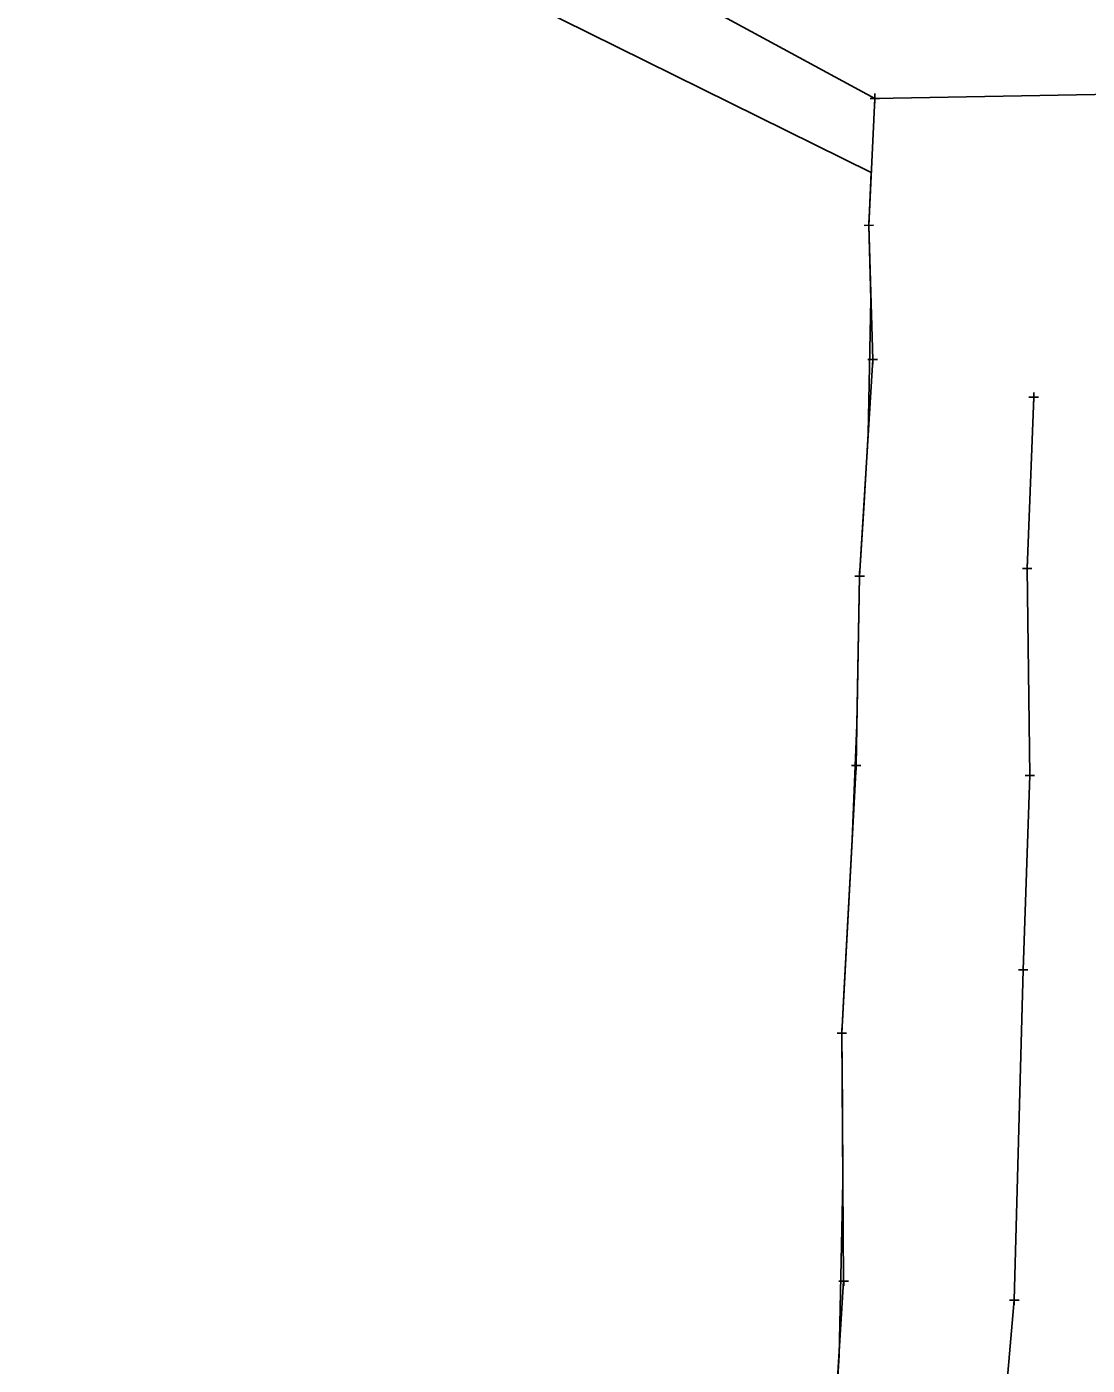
# Model space of a CAD drawing. Extents: x -1 to 1157254, y -1 to 2021979.
# Drawn here: x 1151493.1 to 1151635.7, y 2019901.1 to 2020081.1 of the extents above; entities that cross this region are included whole.
import ezdxf

# ---------------------------------------------------------------- set-up
doc = ezdxf.new("R2010")
doc.units = 0
for name, color, linetype in [('S_CTL_TABLE', 7, 'Continuous'), ('S_EDGE_BITUMINOUS_ANNOT', 7, 'Continuous'), ('S_GAS_PUMP_ISLAND_ANNOT', 7, 'Continuous')]:
    doc.layers.add(name, color=color, linetype=linetype)

msp = doc.modelspace()

# ---------------------------------------------------------------- linework, layer by layer
at = {"layer": 'S_CTL_TABLE'}
for p, q in [((1151606.49, 2020071.45), (1151607.76, 2020071.45)), ((1151607.12, 2020070.82), (1151607.12, 2020072.09)), ((1151607.12, 2020071.45), (1151607.12, 2020071.45)), ((1151605.68, 2020054.38), (1151606.95, 2020054.39)), ((1151606.32, 2020053.75), (1151606.31, 2020055.02)), ((1151606.31, 2020054.38), (1151606.31, 2020054.38)), ((1151606.21, 2020036.33), (1151607.48, 2020036.34)), ((1151606.85, 2020035.7), (1151606.84, 2020036.97)), ((1151606.85, 2020036.33), (1151606.85, 2020036.33)), ((1151628.49, 2020030.64), (1151628.49, 2020031.91)), ((1151627.85, 2020031.27), (1151629.13, 2020031.28)), ((1151628.49, 2020031.27), (1151628.49, 2020031.27)), ((1151627.59, 2020007.59), (1151627.59, 2020008.87)), ((1151604.45, 2020007.22), (1151605.72, 2020007.23)), ((1151605.09, 2020006.59), (1151605.09, 2020007.86)), ((1151605.09, 2020007.23), (1151605.09, 2020007.23)), ((1151626.96, 2020008.23), (1151628.23, 2020008.23)), ((1151627.59, 2020008.23), (1151627.59, 2020008.23)), ((1151603.99, 2019981.77), (1151605.26, 2019981.77)), ((1151604.63, 2019981.13), (1151604.62, 2019982.4)), ((1151604.63, 2019981.77), (1151604.63, 2019981.77)), ((1151627.34, 2019980.4), (1151628.61, 2019980.4)), ((1151627.98, 2019979.77), (1151627.97, 2019981.04)), ((1151627.98, 2019980.4), (1151627.98, 2019980.4)), ((1151627.06, 2019953.64), (1151627.06, 2019954.91)), ((1151626.42, 2019954.27), (1151627.69, 2019954.27)), ((1151627.06, 2019954.27), (1151627.06, 2019954.27)), ((1151602.06, 2019945.78), (1151603.33, 2019945.78)), ((1151602.7, 2019945.15), (1151602.7, 2019946.42)), ((1151602.7, 2019945.78), (1151602.7, 2019945.78)), ((1151602.95, 2019911.78), (1151602.94, 2019913.05)), ((1151602.31, 2019912.41), (1151603.58, 2019912.41)), ((1151602.94, 2019912.41), (1151602.94, 2019912.41)), ((1151625.23, 2019909.87), (1151626.51, 2019909.88)), ((1151625.87, 2019909.24), (1151625.87, 2019910.51)), ((1151625.87, 2019909.87), (1151625.87, 2019909.87))]:
    msp.add_line(p, q, dxfattribs=at)
at = {"layer": 'S_EDGE_BITUMINOUS_ANNOT'}
for points in [[(1151607.12, 2020071.45), (1151606.31, 2020054.38), (1151606.85, 2020036.33), (1151605.09, 2020007.23), (1151604.63, 2019981.77), (1151602.7, 2019945.78), (1151602.94, 2019912.41), (1151600.5, 2019873.25), (1151599.44, 2019830.66), (1151598.74, 2019796.15), (1151596.78, 2019743.98), (1151608.67, 2019725.04), (1151619.34, 2019706.28), (1151616.5, 2019673.91), (1151619.15, 2019642.05), (1151612.56, 2019585.86)], [(1151628.49, 2020031.27), (1151627.59, 2020008.23), (1151627.98, 2019980.4), (1151627.06, 2019954.27), (1151625.87, 2019909.87), (1151622.89, 2019875.79), (1151622.99, 2019828.58), (1151622.45, 2019793.47), (1151620.84, 2019742.44), (1151636.3, 2019738.73), (1151644.19, 2019705.39), (1151640.83, 2019671.8), (1151639.12, 2019641.57), (1151636, 2019581.03)]]:
    msp.add_lwpolyline(points, dxfattribs=at)
at = {"layer": 'S_GAS_PUMP_ISLAND_ANNOT'}
for points in [[(1151653.95, 2020072.27), (1151607.12, 2020071.45), (1151252.22, 2020263.8)], [(1151254.04, 2020235.81), (1151606.65, 2020061.47), (1151606.31, 2020054.38), (1151606.61, 2020044.39), (1151606.24, 2020026.35), (1151605.64, 2020016.37), (1151605.09, 2020007.23), (1151604.91, 2019997.23), (1151604.72, 2019987.23), (1151604.09, 2019971.78), (1151603.56, 2019961.8), (1151603.02, 2019951.81), (1151602.7, 2019945.78), (1151602.77, 2019935.78), (1151602.85, 2019925.78), (1151602.32, 2019902.43), (1151601.7, 2019892.45)]]:
    msp.add_lwpolyline(points, dxfattribs=at)

doc.saveas('drawing.dxf')
